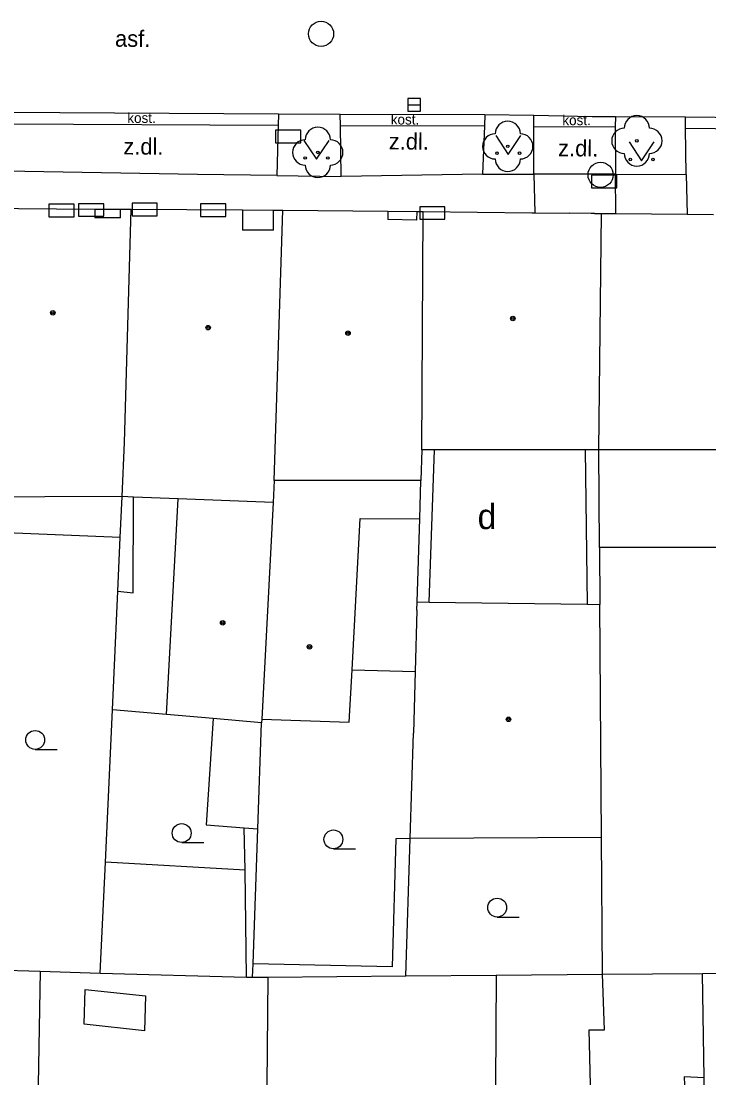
# Model space of a CAD drawing. Extents: x -596229 to -595156, y -1161237 to -1159376.
# Drawn here: x -595310.7 to -595283.37, y -1161235.42 to -1161193.17 of the extents above; entities that cross this region are included whole.
import ezdxf

# ---------------------------------------------------------------- set-up
doc = ezdxf.new("R2010")
doc.units = 0
for name, color, linetype in [('DOP - kresba z DSPS bez souradnic', 7, 'Continuous'), ('DOP - rozhrani ploch obecne', 7, 'Continuous'), ('Level 22', 7, 'Continuous'), ('Level 24', 7, 'Continuous'), ('Level 27', 7, 'Continuous'), ('Level 36', 7, 'Continuous'), ('Level 39', 7, 'Continuous'), ('Level 41', 7, 'Continuous'), ('TM - budovy zdene_ betonove - NP', 7, 'Continuous'), ('TM - budovy zdene_ betonove - VP', 7, 'Continuous'), ('TM - chodniky - VP', 7, 'Continuous'), ('TM - komunikace - VP', 7, 'Continuous'), ('TM - letecke snimky - pomocna linie', 7, 'Continuous'), ('TM - popis povrchu', 7, 'Continuous'), ('TM - rozhrani mezi zpev. plochami mezi sebou - VP', 7, 'Continuous'), ('TM - vstup do budovy - zdene_ betonove', 7, 'Continuous'), ('TM - vstup do budovy - zdene_ betonove  - shora neviditelny', 7, 'Continuous')]:
    doc.layers.add(name, color=color, linetype=linetype)

msp = doc.modelspace()

# ---------------------------------------------------------------- linework, layer by layer
at = {"layer": 'DOP - kresba z DSPS bez souradnic'}
for points in [[(-595294.48, -1161216.25), (-595294.27, -1161210.19)], [(-595288.29, -1161210.19), (-595288.21, -1161216.33)], [(-595306.25, -1161215.88), (-595306.24, -1161212.07)], [(-595306.86, -1161215.81), (-595306.25, -1161215.88)], [(-595303.07, -1161220.87), (-595303.34, -1161225.09)], [(-595303.34, -1161225.09), (-595301.83, -1161225.21)], [(-595301.83, -1161225.21), (-595301.29, -1161225.25)], [(-595301.8, -1161226.9), (-595301.83, -1161225.21)], [(-595295.81, -1161225.65), (-595295.96, -1161230.73)], [(-595295.24, -1161225.64), (-595295.81, -1161225.65)], [(-595301.74, -1161231.15), (-595301.8, -1161226.9)], [(-595295.96, -1161230.73), (-595301.48, -1161230.62)], [(-595287.52, -1161233.24), (-595287.6, -1161231.03)], [(-595283.56, -1161235.15), (-595283.62, -1161231)], [(-595308.19, -1161233.01), (-595308.15, -1161231.63)], [(-595308.15, -1161231.63), (-595305.76, -1161231.88)], [(-595305.76, -1161231.88), (-595305.8, -1161233.27)], [(-595305.8, -1161233.27), (-595308.19, -1161233.01)], [(-595288.07, -1161235.417), (-595288.13, -1161233.24)], [(-595288.13, -1161233.24), (-595287.52, -1161233.24)], [(-595283.56, -1161235.15), (-595284.35, -1161235.11)], [(-595284.35, -1161235.11), (-595284.337, -1161235.417)], [(-595283.556, -1161235.417), (-595283.56, -1161235.15)]]:
    msp.add_lwpolyline(points, dxfattribs=at)
at = {"layer": 'DOP - rozhrani ploch obecne'}
for points in [[(-595287.71, -1161214.07), (-595287.74, -1161210.19)], [(-595294.86, -1161212.93), (-595294.81, -1161211.42)], [(-595306.76, -1161213.68), (-595306.69, -1161212.05)], [(-595294.96, -1161216.24), (-595294.86, -1161212.93)], [(-595306.76, -1161213.68), (-595312.91, -1161213.43)], [(-595306.86, -1161215.81), (-595306.76, -1161213.68)], [(-595287.71, -1161214.07), (-595287.7, -1161216.34)], [(-595280.09, -1161214.07), (-595280.33, -1161214.07), (-595287.71, -1161214.07)], [(-595307.07, -1161220.52), (-595306.86, -1161215.81)], [(-595307.35, -1161226.58), (-595307.07, -1161220.52)], [(-595304.92, -1161220.71), (-595307.07, -1161220.52)], [(-595301.29, -1161225.25), (-595301.15, -1161221.04)], [(-595301.48, -1161230.62), (-595301.29, -1161225.25)], [(-595295.41, -1161231.09), (-595295.24, -1161225.64)], [(-595287.6, -1161231.03), (-595287.64, -1161225.59)], [(-595307.56, -1161230.98), (-595307.35, -1161226.58)], [(-595301.5, -1161231.15), (-595301.48, -1161230.62)], [(-595313.59, -1161230.8), (-595309.95, -1161230.91)], [(-595309.95, -1161230.91), (-595310.026, -1161235.417)], [(-595309.95, -1161230.91), (-595307.56, -1161230.98)], [(-595307.56, -1161230.98), (-595301.74, -1161231.15)], [(-595291.82, -1161231.07), (-595287.6, -1161231.03)], [(-595287.6, -1161231.03), (-595283.62, -1161231)], [(-595283.62, -1161231), (-595283.06, -1161230.99)], [(-595301.74, -1161231.15), (-595301.5, -1161231.15)], [(-595301.5, -1161231.15), (-595300.89, -1161231.14)], [(-595300.89, -1161231.14), (-595300.937, -1161235.417)], [(-595300.89, -1161231.14), (-595295.41, -1161231.09)], [(-595295.41, -1161231.09), (-595291.82, -1161231.07)], [(-595291.82, -1161231.07), (-595291.843, -1161235.417)]]:
    msp.add_lwpolyline(points, dxfattribs=at)
at = {"layer": 'Level 22'}
for centre in [(-595291.36, -1161198.14), (-595286.23, -1161197.92), (-595298.91, -1161198.38)]:
    msp.add_circle(centre, 0.05, dxfattribs=at)
for centre, start, end in [((-595291.36, -1161197.64), 0, 180), ((-595286.23, -1161197.42), 0, 180), ((-595298.91, -1161197.88), 0, 180), ((-595291.86, -1161198.14), 90, 270), ((-595290.86, -1161198.14), 270, 90), ((-595286.73, -1161197.92), 90, 270), ((-595285.73, -1161197.92), 270, 90), ((-595299.41, -1161198.38), 90, 270), ((-595298.41, -1161198.38), 270, 90), ((-595286.23, -1161198.42), 180, 0), ((-595298.91, -1161198.88), 180, 0), ((-595291.36, -1161198.64), 180, 0)]:
    msp.add_arc(centre, 0.5, start, end, dxfattribs=at)
at = {"layer": 'Level 24'}
for points in [[(-595300.587, -1161197.998), (-595299.587, -1161197.998), (-595299.587, -1161197.498), (-595300.587, -1161197.498)], [(-595288.028, -1161199.789), (-595287.028, -1161199.789), (-595287.028, -1161199.289), (-595288.028, -1161199.289)], [(-595309.597, -1161200.938), (-595308.597, -1161200.938), (-595308.597, -1161200.438), (-595309.597, -1161200.438)], [(-595308.418, -1161200.919), (-595307.418, -1161200.919), (-595307.418, -1161200.419), (-595308.418, -1161200.419)], [(-595305.293, -1161200.402), (-595306.293, -1161200.402), (-595306.293, -1161200.902), (-595305.293, -1161200.902)], [(-595303.568, -1161200.929), (-595302.568, -1161200.929), (-595302.568, -1161200.429), (-595303.568, -1161200.429)], [(-595294.857, -1161201.038), (-595293.857, -1161201.038), (-595293.857, -1161200.538), (-595294.857, -1161200.538)]]:
    msp.add_lwpolyline(points, close=True, dxfattribs=at)
at = {"layer": 'Level 27'}
msp.add_line((-595295.33, -1161196.49), (-595294.83, -1161196.49), dxfattribs=at)
msp.add_lwpolyline([(-595295.33, -1161196.74), (-595294.83, -1161196.74), (-595294.83, -1161196.24), (-595295.33, -1161196.24)], close=True, dxfattribs=at)
for centre in [(-595298.78, -1161193.67), (-595287.67, -1161199.27)]:
    msp.add_circle(centre, 0.5, dxfattribs=at)
at = {"layer": 'Level 36'}
for p, q in [((-595310.14, -1161222.095), (-595309.265, -1161222.095)), ((-595304.32, -1161225.795), (-595303.445, -1161225.795)), ((-595298.29, -1161226.045), (-595297.415, -1161226.045)), ((-595291.78, -1161228.755), (-595290.905, -1161228.755))]:
    msp.add_line(p, q, dxfattribs=at)
for points in [[(-595299.46, -1161197.9), (-595298.96, -1161198.65), (-595298.46, -1161197.9)], [(-595291.84, -1161197.71), (-595291.34, -1161198.46), (-595290.84, -1161197.71)], [(-595286.54, -1161197.96), (-595286.04, -1161198.71), (-595285.54, -1161197.96)]]:
    msp.add_lwpolyline(points, dxfattribs=at)
for centre, radius in [((-595291.79, -1161198.41), 0.05), ((-595290.891, -1161198.41), 0.05), ((-595299.41, -1161198.6), 0.05), ((-595298.511, -1161198.6), 0.05), ((-595286.49, -1161198.66), 0.05), ((-595285.591, -1161198.66), 0.05), ((-595310.14, -1161221.72), 0.375), ((-595304.32, -1161225.42), 0.375), ((-595298.29, -1161225.67), 0.375), ((-595291.78, -1161228.38), 0.375)]:
    msp.add_circle(centre, radius, dxfattribs=at)
at = {"layer": 'Level 39'}
for centre, radius in [((-595309.44, -1161204.75), 0.09), ((-595309.44, -1161204.75), 0.0398), ((-595303.27, -1161205.34), 0.09), ((-595291.16, -1161204.98), 0.09), ((-595291.16, -1161204.98), 0.0398), ((-595303.27, -1161205.34), 0.0398), ((-595297.71, -1161205.56), 0.09), ((-595297.71, -1161205.56), 0.0398), ((-595302.69, -1161217.07), 0.09), ((-595302.69, -1161217.07), 0.0398), ((-595299.24, -1161218.02), 0.09), ((-595299.24, -1161218.02), 0.0398), ((-595291.33, -1161220.9), 0.09), ((-595291.33, -1161220.9), 0.0398)]:
    msp.add_circle(centre, radius, dxfattribs=at)
at = {"layer": 'TM - budovy zdene_ betonove - NP'}
for points in [[(-595307.77, -1161200.63), (-595307.77, -1161200.98)], [(-595306.75, -1161200.98), (-595306.75, -1161200.64)], [(-595301.9, -1161200.66), (-595301.9, -1161201.47)], [(-595300.67, -1161201.47), (-595300.67, -1161200.67)], [(-595296.12, -1161200.71), (-595296.13, -1161201.05)], [(-595294.97, -1161201.07), (-595294.96, -1161200.73)]]:
    msp.add_lwpolyline(points, dxfattribs=at)
at = {"layer": 'TM - budovy zdene_ betonove - VP'}
for points in [[(-595312.34, -1161200.6), (-595307.77, -1161200.63)], [(-595307.77, -1161200.63), (-595306.75, -1161200.64)], [(-595306.75, -1161200.64), (-595306.33, -1161200.64)], [(-595306.59, -1161209.9), (-595306.33, -1161200.64)], [(-595306.33, -1161200.64), (-595301.9, -1161200.66)], [(-595301.9, -1161200.66), (-595300.67, -1161200.67)], [(-595300.67, -1161200.67), (-595300.3, -1161200.67)], [(-595300.65, -1161211.42), (-595300.3, -1161200.67)], [(-595300.3, -1161200.67), (-595296.12, -1161200.71)], [(-595296.12, -1161200.71), (-595294.96, -1161200.73)], [(-595294.96, -1161200.73), (-595294.72, -1161200.73)], [(-595294.77, -1161210.19), (-595294.72, -1161200.73)], [(-595294.72, -1161200.73), (-595290.4, -1161200.78)], [(-595290.4, -1161200.78), (-595290.28, -1161200.78)], [(-595290.28, -1161200.78), (-595288.91, -1161200.79)], [(-595287.91, -1161200.8), (-595287.64, -1161200.8)], [(-595287.74, -1161210.19), (-595287.64, -1161200.8)], [(-595287.64, -1161200.8), (-595287.07, -1161200.81)], [(-595287.07, -1161200.81), (-595284.23, -1161200.83)], [(-595284.23, -1161200.83), (-595283.19, -1161200.84)], [(-595306.69, -1161212.05), (-595306.59, -1161209.9)], [(-595294.77, -1161210.19), (-595294.81, -1161211.42)], [(-595294.27, -1161210.19), (-595294.77, -1161210.19)], [(-595288.29, -1161210.19), (-595294.27, -1161210.19)], [(-595287.74, -1161210.19), (-595288.29, -1161210.19)], [(-595280.17, -1161210.2), (-595280.33, -1161210.2), (-595287.74, -1161210.19)], [(-595300.65, -1161211.42), (-595300.69, -1161212.29)], [(-595297.91, -1161211.42), (-595300.65, -1161211.42)], [(-595294.81, -1161211.42), (-595297.91, -1161211.42)], [(-595306.24, -1161212.07), (-595306.69, -1161212.05)], [(-595304.46, -1161212.14), (-595306.24, -1161212.07)], [(-595304.92, -1161220.71), (-595304.46, -1161212.14)], [(-595300.69, -1161212.29), (-595304.46, -1161212.14)], [(-595300.69, -1161212.29), (-595301.14, -1161220.89)], [(-595294.97, -1161216.57), (-595294.96, -1161216.24)], [(-595294.96, -1161216.24), (-595294.48, -1161216.25)], [(-595294.48, -1161216.25), (-595288.21, -1161216.33)], [(-595294.97, -1161216.57), (-595295.04, -1161219)], [(-595288.21, -1161216.33), (-595287.7, -1161216.34)], [(-595287.64, -1161225.59), (-595287.7, -1161216.34)], [(-595295.04, -1161219), (-595295.11, -1161221.45)], [(-595303.07, -1161220.87), (-595304.92, -1161220.71)], [(-595301.15, -1161221.04), (-595303.07, -1161220.87)], [(-595301.14, -1161220.89), (-595301.15, -1161221.04)], [(-595295.24, -1161225.64), (-595295.11, -1161221.45)], [(-595287.64, -1161225.59), (-595295.24, -1161225.64)]]:
    msp.add_lwpolyline(points, dxfattribs=at)
at = {"layer": 'TM - chodniky - VP'}
for points in [[(-595290.33, -1161197.36), (-595290.33, -1161196.92)], [(-595287.08, -1161196.96), (-595287.09, -1161197.35)], [(-595284.29, -1161197.42), (-595284.3, -1161196.98)], [(-595290.33, -1161199.25), (-595290.33, -1161197.36)], [(-595287.09, -1161197.35), (-595287.08, -1161199.24)], [(-595284.27, -1161199.26), (-595284.29, -1161197.42)], [(-595300.54, -1161199.3), (-595297.98, -1161199.34)], [(-595292.37, -1161199.24), (-595290.33, -1161199.25)], [(-595287.08, -1161199.24), (-595284.27, -1161199.26)]]:
    msp.add_lwpolyline(points, dxfattribs=at)
at = {"layer": 'TM - komunikace - VP'}
for points in [[(-595300.47, -1161196.86), (-595300.48, -1161197.3)], [(-595298.02, -1161196.87), (-595300.47, -1161196.86)], [(-595298.01, -1161197.31), (-595298.02, -1161196.87)], [(-595292.27, -1161196.89), (-595292.29, -1161197.33)], [(-595290.33, -1161196.92), (-595292.27, -1161196.89)], [(-595288, -1161196.96), (-595290.33, -1161196.92)], [(-595287.08, -1161196.96), (-595288, -1161196.96)], [(-595284.3, -1161196.98), (-595287.08, -1161196.96)], [(-595280.75, -1161197.02), (-595284.3, -1161196.98)], [(-595300.48, -1161197.3), (-595300.54, -1161199.3)], [(-595297.98, -1161199.34), (-595298.01, -1161197.31)], [(-595292.29, -1161197.33), (-595292.37, -1161199.24)], [(-595300.54, -1161199.3), (-595303.69, -1161199.26), (-595311.32, -1161199.12)], [(-595292.37, -1161199.24), (-595297.98, -1161199.34)]]:
    msp.add_lwpolyline(points, dxfattribs=at)
at = {"layer": 'TM - letecke snimky - pomocna linie'}
for points in [[(-595306.69, -1161212.05), (-595312.85, -1161212.08)], [(-595297.55, -1161218.93), (-595297.23, -1161212.92), (-595294.86, -1161212.93)], [(-595301.14, -1161220.89), (-595297.66, -1161221.02), (-595297.55, -1161218.93)], [(-595297.55, -1161218.93), (-595295.04, -1161219)], [(-595301.8, -1161226.9), (-595307.35, -1161226.58)]]:
    msp.add_lwpolyline(points, dxfattribs=at)
at = {"layer": 'TM - rozhrani mezi zpev. plochami mezi sebou - VP'}
for points in [[(-595300.47, -1161196.86), (-595311.34, -1161196.8)], [(-595311.34, -1161197.24), (-595300.48, -1161197.3)], [(-595292.27, -1161196.89), (-595298.02, -1161196.87)], [(-595298.01, -1161197.31), (-595292.29, -1161197.33)], [(-595290.33, -1161197.36), (-595287.09, -1161197.35)], [(-595284.29, -1161197.42), (-595280.75, -1161197.46)], [(-595287.08, -1161199.24), (-595290.33, -1161199.25)], [(-595290.33, -1161199.25), (-595290.281, -1161200.781)], [(-595287.07, -1161200.81), (-595287.08, -1161199.24)], [(-595284.27, -1161199.26), (-595284.23, -1161200.831)]]:
    msp.add_lwpolyline(points, dxfattribs=at)
at = {"layer": 'TM - vstup do budovy - zdene_ betonove'}
msp.add_lwpolyline([(-595287.91, -1161200.8), (-595288.05, -1161200.8), (-595288.91, -1161200.79)], dxfattribs=at)
at = {"layer": 'TM - vstup do budovy - zdene_ betonove  - shora neviditelny'}
for points in [[(-595306.75, -1161200.98), (-595307.77, -1161200.98)], [(-595294.97, -1161201.07), (-595296.13, -1161201.05)], [(-595300.67, -1161201.47), (-595301.9, -1161201.47)]]:
    msp.add_lwpolyline(points, dxfattribs=at)

# ---------------------------------------------------------------- texts
at = {"layer": 'Level 41'}
msp.add_text('d', height=1, dxfattribs=at).set_placement((-595292.557, -1161213.345))
at = {"layer": 'TM - popis povrchu'}
for s, height, rotation, p in [('asf.', 0.65, 359.5229, (-595306.97, -1161194.18)), ('kost.', 0.4, 359.7997, (-595296.01, -1161197.27)), ('kost.', 0.4, 0.1768, (-595289.19, -1161197.3)), ('z.dl.', 0.65, 359.5229, (-595296.09, -1161198.26)), ('z.dl.', 0.65, 359.5229, (-595306.64, -1161198.46)), ('z.dl.', 0.65, 359.5229, (-595289.36, -1161198.53))]:
    msp.add_text(s, height=height, rotation=rotation, dxfattribs=at).set_placement(p)
msp.add_text('kost.', height=0.4, dxfattribs=at).set_placement((-595306.48, -1161197.21))

doc.saveas('drawing.dxf')
